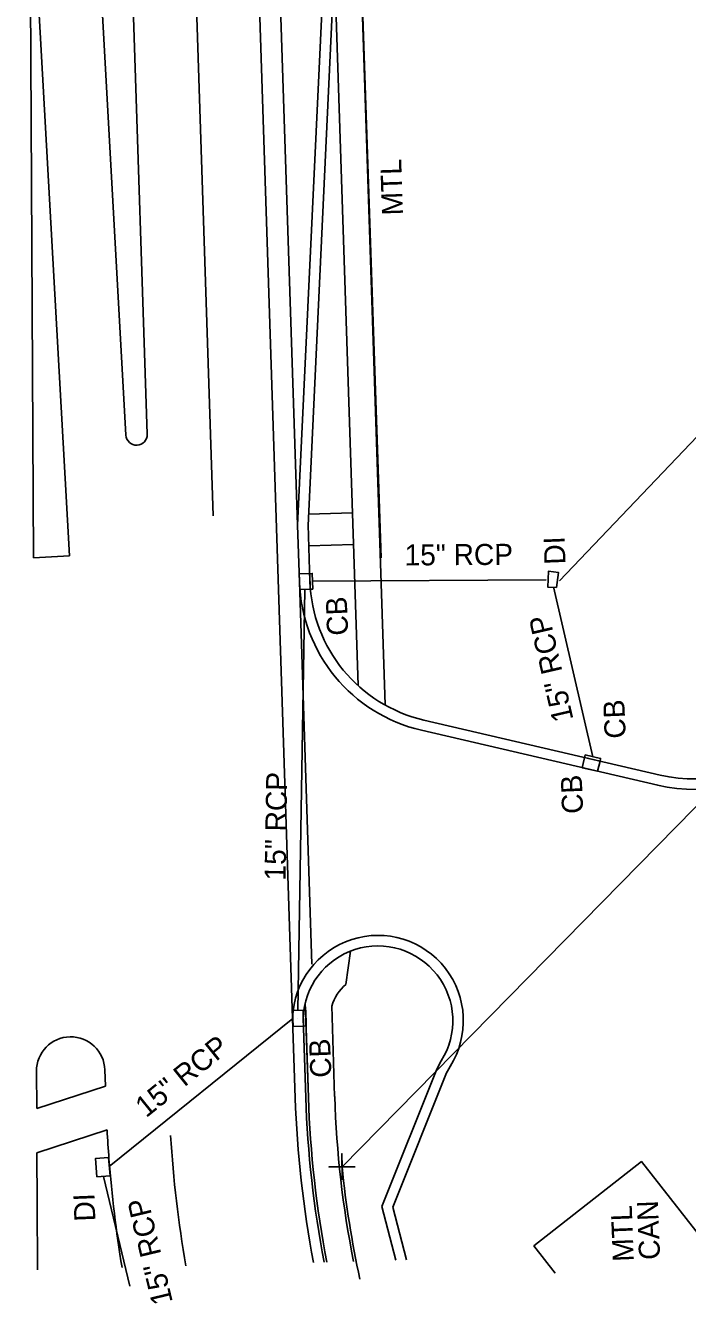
# Model space of a CAD drawing. Extents: x 1627482 to 1629573, y 760826 to 766301.
# Drawn here: x 1628498.2 to 1628624, y 760909.1 to 761152 of the extents above; entities that cross this region are included whole.
import ezdxf

# ---------------------------------------------------------------- set-up
doc = ezdxf.new("R2010")
doc.units = 0
for name, color, linetype in [('Exist Building Metal Canopy', 7, 'Continuous'), ('Exist Building Metal Canopy Text', 7, 'Continuous'), ('Exist Guardrail', 7, 'Continuous'), ('Exist Guardrail Text', 7, 'Continuous'), ('Exist Property Corner CELL', 7, 'Continuous'), ('Exist Right of Way Line', 7, 'Continuous'), ('Exist Roads Curbs', 7, 'Continuous'), ('Exist Roads EOP', 7, 'Continuous'), ('Exist Roads EOP Other', 7, 'Continuous'), ('Exist Roads EOT', 7, 'Continuous'), ('Exist Structure Minor Drop Inlet', 7, 'Continuous'), ('Exist Structure Minor Drop Inlet Text', 7, 'Continuous'), ('Exist Structure Minor Pipes RCP 15 Inch', 7, 'Continuous'), ('Exist Structure Minor Pipes RCP 15 Inch Text', 7, 'Continuous')]:
    doc.layers.add(name, color=color, linetype=linetype)

msp = doc.modelspace()

# ---------------------------------------------------------------- linework, layer by layer
at = {"layer": 'Exist Building Metal Canopy'}
msp.add_lwpolyline([(1628631.09, 760915.87), (1628615.25, 760936.07), (1628594.82, 760920.04), (1628598.87, 760914.88)], dxfattribs=at)
at = {"layer": 'Exist Guardrail'}
msp.add_line((1628559.25, 761244.45), (1628565.74, 761050.82), dxfattribs=at)
at = {"layer": 'Exist Property Corner CELL'}
msp.add_line((1628558.33, 760935.09), (1628558.33, 760935.09), dxfattribs=at)
msp.add_lwpolyline([(1628558.35, 760932.59), (1628558.31, 760937.59), (1628558.33, 760935.09), (1628555.83, 760935.07), (1628560.83, 760935.11)], dxfattribs=at)
at = {"layer": 'Exist Right of Way Line'}
msp.add_lwpolyline([(1628558.33, 760935.09), (1628738.2, 761118.13), (1628812.44, 761193.67)], dxfattribs=at)
msp.add_arc((1628751.33, 760954.79), 194, 185.8293, 192.2206, dxfattribs=at)
at = {"layer": 'Exist Roads Curbs'}
for p, q in [((1628517.25, 761074.16), (1628510.15, 761200.86)), ((1628521.3, 761074.34), (1628517.96, 761176.34)), ((1628556.6, 761157.27), (1628551.87, 761056.98)), ((1628552.23, 761046.38), (1628551.87, 761057.14)), ((1628618.78, 761009.56), (1628573.86, 761020.02)), ((1628576.33, 760953.67), (1628577.19, 760955.26)), ((1628500.25, 760953.26), (1628500.29, 760946.16)), ((1628513.34, 760950.44), (1628513.24, 760953.51)), ((1628565.88, 760927.53), (1628576.33, 760953.67)), ((1628578.09, 760952.71), (1628578.95, 760954.3)), ((1628500.29, 760946.16), (1628513.34, 760950.44)), ((1628500.33, 760937.75), (1628513.66, 760942.13)), ((1628500.33, 760937.75), (1628500.39, 760928.16)), ((1628500.39, 760928.16), (1628500.46, 760915.51)), ((1628568.54, 760917.33), (1628565.88, 760927.53))]:
    msp.add_line(p, q, dxfattribs=at)
for centre, radius, start, end in [((1628519.25, 761074.27), 2, 183.2076, 271.8735), ((1628519.3, 761074.28), 2, 271.8735, 1.8735), ((1628580.21, 761047.29), 28, 181.8735, 256.8927), ((1628625.13, 761036.83), 28, 256.8927, 313.0923), ((1628565.16, 760962.85), 14.23, 327.7295, 178.0063), ((1628506.75, 760953.3), 6.5, 1.876, 180.3272), ((1628751.33, 760954.79), 200, 181.8735, 190.9026), ((1628751.33, 760954.79), 238, 183.0504, 184.3822), ((1628751.33, 760954.79), 238, 184.3822, 189.3955)]:
    msp.add_arc(centre, radius, start, end, dxfattribs=at)
at = {"layer": 'Exist Roads EOP'}
for p, q in [((1628554.6, 761157.29), (1628549.88, 761057.08)), ((1628550.23, 761046.31), (1628549.88, 761057.08)), ((1628618.33, 761007.62), (1628573.41, 761018.08)), ((1628549.44, 760948.19), (1628548.94, 760963.28)), ((1628551.44, 760948.26), (1628550.94, 760963.34)), ((1628567.98, 760927.4), (1628578.19, 760952.93)), ((1628570.6, 760917.38), (1628567.98, 760927.4))]:
    msp.add_line(p, q, dxfattribs=at)
for centre, radius, start, end in [((1628580.21, 761047.29), 30, 181.8735, 256.8927), ((1628625.13, 761036.83), 30, 256.8927, 313.0923), ((1628565.16, 760962.85), 16.23, 327.7295, 178.0063), ((1628751.33, 760954.79), 202, 181.8735, 190.8089)]:
    msp.add_arc(centre, radius, start, end, dxfattribs=at)
at = {"layer": 'Exist Roads EOP Other'}
for p, q in [((1628561.38, 761026.57), (1628555.97, 761191.83)), ((1628566.5, 761022.88), (1628560.97, 761191.99)), ((1628551.98, 761059.15), (1628560.3, 761059.42)), ((1628552.01, 761053.14), (1628560.5, 761053.39)), ((1628559.95, 760976.09), (1628559.05, 760969.77)), ((1628551.93, 760948.27), (1628551.35, 760966.26)), ((1628556.93, 760948.44), (1628556.37, 760965.66))]:
    msp.add_line(p, q, dxfattribs=at)
msp.add_lwpolyline([(1628551.35, 760966.26), (1628551.44, 760963.36), (1628551.93, 760948.27)], dxfattribs=at)
for centre, radius, start, end in [((1628565.16, 760962.85), 9.23, 131.4375, 162.3252), ((1628751.33, 760954.79), 199.5, 181.8735, 190.9263), ((1628751.33, 760954.79), 194.5, 181.8735, 191.1701)]:
    msp.add_arc(centre, radius, start, end, dxfattribs=at)
at = {"layer": 'Exist Roads EOT'}
for p, q in [((1628548.94, 760963.28), (1628522.34, 761776.56)), ((1628533.81, 761058.82), (1628516.47, 761589.01)), ((1628537.13, 761446.87), (1628549.88, 761057.08)), ((1628506.52, 761051.21), (1628498.17, 761200.18)), ((1628498.98, 761175.48), (1628499.69, 761050.83)), ((1628499.69, 761050.83), (1628506.52, 761051.21)), ((1628552.6, 760973.64), (1628550.23, 761046.31))]:
    msp.add_line(p, q, dxfattribs=at)
msp.add_arc((1628751.33, 760954.79), 226, 183.4843, 189.8161, dxfattribs=at)
at = {"layer": 'Exist Structure Minor Drop Inlet'}
for p, q in [((1628551.14, 761047.84), (1628551.14, 761047.84)), ((1628551.14, 761047.84), (1628551.14, 761047.84)), ((1628550.24, 761046.31), (1628550.24, 761046.31)), ((1628550.24, 761046.31), (1628550.24, 761046.31)), ((1628551.19, 761046.34), (1628551.19, 761046.34)), ((1628551.19, 761046.34), (1628551.19, 761046.34)), ((1628551.27, 761044.86), (1628551.27, 761044.86)), ((1628551.27, 761044.86), (1628551.27, 761044.86)), ((1628552.73, 761046.39), (1628552.73, 761046.39)), ((1628552.73, 761046.39), (1628552.73, 761046.39)), ((1628604.24, 761011.92), (1628604.24, 761011.92)), ((1628604.24, 761011.92), (1628604.24, 761011.92)), ((1628604.45, 761012.9), (1628607.37, 761012.22)), ((1628605.69, 761011.59), (1628605.69, 761011.59)), ((1628605.69, 761011.59), (1628605.69, 761011.59)), ((1628606.03, 761013.05), (1628606.03, 761013.05)), ((1628606.03, 761013.05), (1628606.03, 761013.05)), ((1628607.14, 761011.25), (1628607.14, 761011.25)), ((1628607.14, 761011.25), (1628607.14, 761011.25)), ((1628605.46, 761010.61), (1628605.46, 761010.61)), ((1628605.46, 761010.61), (1628605.46, 761010.61)), ((1628549.93, 760964.81), (1628549.93, 760964.81)), ((1628549.93, 760964.81), (1628549.93, 760964.81)), ((1628548.98, 760963.28), (1628548.98, 760963.28)), ((1628548.98, 760963.28), (1628548.98, 760963.28)), ((1628549.94, 760963.31), (1628549.94, 760963.31)), ((1628549.94, 760963.31), (1628549.94, 760963.31)), ((1628551.48, 760963.36), (1628551.48, 760963.36)), ((1628551.48, 760963.36), (1628551.48, 760963.36)), ((1628550.03, 760961.82), (1628550.03, 760961.82)), ((1628550.03, 760961.82), (1628550.03, 760961.82)), ((1628512.7, 760936.76), (1628512.7, 760936.76)), ((1628512.7, 760936.76), (1628512.7, 760936.76)), ((1628511.6, 760934.91), (1628511.6, 760934.91)), ((1628511.6, 760934.91), (1628511.6, 760934.91)), ((1628512.85, 760935.01), (1628512.85, 760935.01)), ((1628512.85, 760935.01), (1628512.85, 760935.01)), ((1628512.99, 760933.27), (1628512.99, 760933.27)), ((1628512.99, 760933.27), (1628512.99, 760933.27)), ((1628514.09, 760935.12), (1628514.09, 760935.12)), ((1628514.09, 760935.12), (1628514.09, 760935.12))]:
    msp.add_line(p, q, dxfattribs=at)
for points in [[(1628552.18, 761047.88), (1628552.28, 761044.88), (1628550.28, 761044.81), (1628550.18, 761047.81), (1628552.68, 761047.89), (1628552.78, 761044.9), (1628552.28, 761044.88)], [(1628599.09, 761045.19), (1628597.43, 761045.28), (1628597.61, 761048.33), (1628599.45, 761048.08), (1628599.09, 761045.19)], [(1628604.45, 761012.9), (1628607.37, 761012.22), (1628606.92, 761010.27), (1628604, 761010.95), (1628604.57, 761013.39), (1628607.49, 761012.71), (1628607.37, 761012.22)], [(1628550.93, 760964.84), (1628551.03, 760961.84), (1628549.03, 760961.78), (1628548.93, 760964.78), (1628551.43, 760964.86), (1628551.53, 760961.86), (1628551.03, 760961.84)], [(1628511.75, 760933.16), (1628511.46, 760936.65), (1628513.95, 760936.86), (1628514.24, 760933.37), (1628514.24, 760933.37), (1628511.75, 760933.16)]]:
    msp.add_lwpolyline(points, dxfattribs=at)
at = {"layer": 'Exist Structure Minor Pipes RCP 15 Inch'}
for p, q in [((1628549.93, 760964.81), (1628551.27, 761044.86)), ((1628552.73, 761046.39), (1628597.14, 761046.69)), ((1628606.03, 761013.05), (1628598.56, 761045.34)), ((1628514.09, 760935.12), (1628548.98, 760963.28)), ((1628518.02, 760912.38), (1628512.99, 760933.27))]:
    msp.add_line(p, q, dxfattribs=at)
msp.add_lwpolyline([(1628714.95, 761167.4), (1628599.69, 761046.46)], dxfattribs=at)

# ---------------------------------------------------------------- texts
at = {"layer": 'Exist Building Metal Canopy Text'}
for s, p in [('CAN', (1628618.81, 760917.48)), ('MTL ', (1628613.82, 760917.13))]:
    msp.add_text(s, height=4, rotation=92.2582, dxfattribs=at).set_placement(p)
at = {"layer": 'Exist Guardrail Text'}
msp.add_text('MTL', height=4, rotation=91.9196, dxfattribs=at).set_placement((1628569.93, 761116.01))
at = {"layer": 'Exist Structure Minor Drop Inlet Text'}
for s, p in [('DI', (1628600.83, 761049.64)), ('CB', (1628559.51, 761036.14)), ('CB', (1628612.27, 761016.56)), ('CB', (1628604.18, 761002.26)), ('CB', (1628556.33, 760952.1)), ('DI', (1628511.46, 760924.77))]:
    msp.add_text(s, height=4, rotation=92.2582, dxfattribs=at).set_placement(p)
at = {"layer": 'Exist Structure Minor Pipes RCP 15 Inch Text'}
for rotation, p in [(0.3853, (1628570.22, 761049.39)), (103.0216, (1628602.34, 761020.17)), (89.0392, (1628547.59, 760989.48)), (38.9088, (1628521.09, 760944.3)), (103.5401, (1628526.19, 760909.4))]:
    msp.add_text('15" RCP', height=4, rotation=rotation, dxfattribs=at).set_placement(p)

doc.saveas('drawing.dxf')
